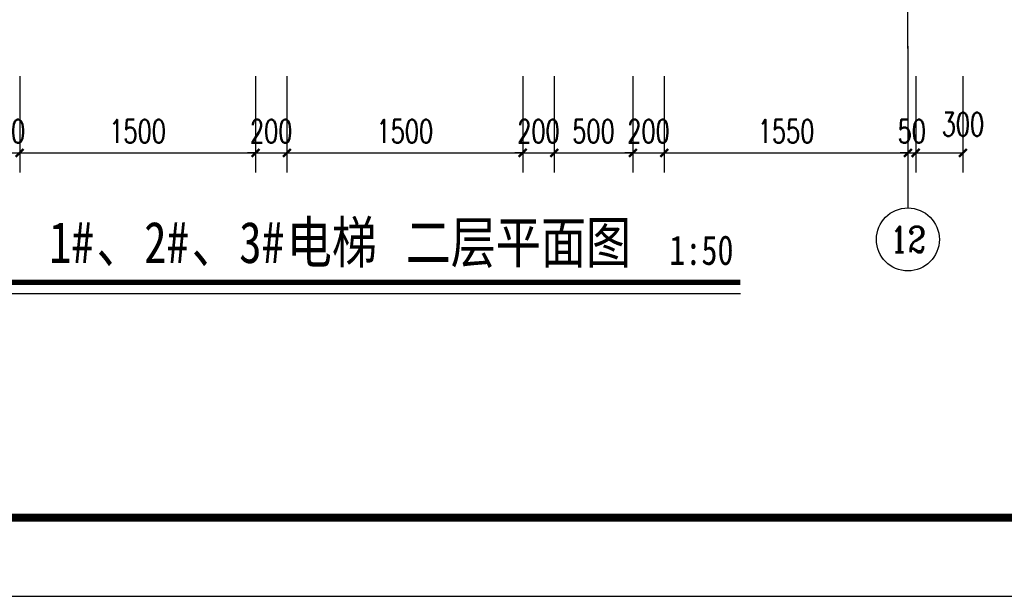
# Model space of a CAD drawing. Extents: x 797781 to 1255204, y 21234 to 1024248.
# Tile 876 of 1056: x 1184366 to 1190629, y 575313 to 578979. Entities that reach past the tile are written whole.
import ezdxf
from ezdxf.enums import TextEntityAlignment as Align

# ---------------------------------------------------------------- set-up
doc = ezdxf.new("R2010")
doc.units = 0
doc.header["$LTSCALE"] = 1000
doc.header["$MEASUREMENT"] = 0
doc.linetypes.add('230303生产综合楼-平面图_t8$0$DOTE', pattern=[2.42, 2, -0.2, 0.02, -0.2])
for name, color, linetype in [('230303生产综合楼-平面图_t8$0$AXIS', 3, 'Continuous'), ('230303生产综合楼-平面图_t8$0$AXIS_TEXT', 7, 'Continuous'), ('230303生产综合楼-平面图_t8$0$DIM_SYMB', 3, 'Continuous'), ('230303生产综合楼-平面图_t8$0$DOTE', 1, '230303生产综合楼-平面图_t8$0$DOTE'), ('AXIS_TEXT', 7, 'Continuous'), ('PUB_TEXT', 7, 'Continuous'), ('PUB_TITLE', 4, 'Continuous')]:
    doc.layers.add(name, color=color, linetype=linetype)
doc.styles.add('230303生产综合楼-平面图_t8$0$-黑体', font='simhei.ttf', dxfattribs={"width": 0.8})
doc.styles.add('230303生产综合楼-平面图_t8$0$_TCH_AXIS', font='COMPLEX', dxfattribs={"bigfont": 'GBCBIG'})
doc.styles.add('230303生产综合楼-平面图_T8$0$_TCH_DIM_T3', font='SIMPLEX', dxfattribs={"width": 0.705882, "bigfont": 'GBCBIG'})
doc.styles.add('COMPLEX', font='COMPLEX')
doc.dimstyles.new('230303生产综合楼-平面图_T8$0$_TCH_ARCH&&50', dxfattribs={"dimtxt": 148.75, "dimasz": 50, "dimexe": 125, "dimexo": 150, "dimgap": 63.125, "dimtad": 1, "dimdec": 0, "dimzin": 0, "dimdsep": 46, "dimtxsty": '230303生产综合楼-平面图_T8$0$_TCH_DIM_T3', "dimblk": '230303生产综合楼-平面图_t8$0$_ArchTick', "dimcen": 0.09, "dimclrt": 7, "dimazin": 2, "dimtfac": 1, "dimtdec": 0, "dimtix": 1, "dimtmove": 2, "dimatfit": 3, "dimfxl": 1, "dimtolj": 1, "dimtzin": 0, "dimarcsym": 0})

# ---------------------------------------------------------------- blocks, each defined once
blk = doc.blocks.new('230303生产综合楼-平面图_t8$0$_ArchTick')
at = {"color": 0, "linetype": 'ByBlock', "const_width": 0.3}
blk.add_lwpolyline([(-0.5, -0.5), (0.5, 0.5)], dxfattribs=at)
blk = doc.blocks.new('*D3831')
at = {"layer": '230303生产综合楼-平面图_t8$0$AXIS', "color": 0, "lineweight": -2, "transparency": 16777216}
for p, q in [((1184165.8, 578620.6), (1184165.8, 578007)), ((1184365.8, 578620.6), (1184365.8, 578007)), ((1184165.8, 578132), (1184115.8, 578132)), ((1184165.8, 578132), (1184365.8, 578132)), ((1184365.8, 578132), (1184415.8, 578132))]:
    blk.add_line(p, q, dxfattribs=at)
at = {"layer": 'Defpoints', "color": 0, "transparency": 16777216}
for p in [(1184165.8, 578770.6), (1184365.8, 578770.6), (1184365.8, 578132)]:
    blk.add_point(p, dxfattribs=at)
at = {"layer": '230303生产综合楼-平面图_t8$0$AXIS', "color": 0, "lineweight": -2, "transparency": 16777216, "xscale": 50, "yscale": 50, "zscale": 50}
blk.add_blockref('230303生产综合楼-平面图_t8$0$_ArchTick', (1184165.8, 578132), dxfattribs=at)
at = {"layer": '230303生产综合楼-平面图_t8$0$AXIS', "color": 0, "lineweight": -2, "transparency": 16777216, "xscale": 50, "yscale": 50, "zscale": 50, "rotation": 180}
blk.add_blockref('230303生产综合楼-平面图_t8$0$_ArchTick', (1184365.8, 578132), dxfattribs=at)
at = {"layer": '230303生产综合楼-平面图_t8$0$AXIS', "color": 7, "transparency": 16777216, "insert": (1184265.8, 578269.5), "char_height": 148.75, "attachment_point": 5, "style": '230303生产综合楼-平面图_T8$0$_TCH_DIM_T3'}
blk.add_mtext('\\A1;200', dxfattribs=at)
blk = doc.blocks.new('*D3832')
at = {"layer": '230303生产综合楼-平面图_t8$0$AXIS', "color": 0, "lineweight": -2, "transparency": 16777216}
for p, q in [((1184365.8, 578620.6), (1184365.8, 578007)), ((1185865.8, 578620.6), (1185865.8, 578007)), ((1184365.8, 578132), (1185865.8, 578132))]:
    blk.add_line(p, q, dxfattribs=at)
at = {"layer": 'Defpoints', "color": 0, "transparency": 16777216}
for p in [(1184365.8, 578770.6), (1185865.8, 578770.6), (1185865.8, 578132)]:
    blk.add_point(p, dxfattribs=at)
at = {"layer": '230303生产综合楼-平面图_t8$0$AXIS', "color": 0, "lineweight": -2, "transparency": 16777216, "xscale": 50, "yscale": 50, "zscale": 50, "rotation": 180}
blk.add_blockref('230303生产综合楼-平面图_t8$0$_ArchTick', (1184365.8, 578132), dxfattribs=at)
at = {"layer": '230303生产综合楼-平面图_t8$0$AXIS', "color": 0, "lineweight": -2, "transparency": 16777216, "xscale": 50, "yscale": 50, "zscale": 50}
blk.add_blockref('230303生产综合楼-平面图_t8$0$_ArchTick', (1185865.8, 578132), dxfattribs=at)
at = {"layer": '230303生产综合楼-平面图_t8$0$AXIS', "color": 7, "transparency": 16777216, "insert": (1185115.8, 578269.5), "char_height": 148.75, "attachment_point": 5, "style": '230303生产综合楼-平面图_T8$0$_TCH_DIM_T3'}
blk.add_mtext('\\A1;1500', dxfattribs=at)
blk = doc.blocks.new('*D3833')
at = {"layer": '230303生产综合楼-平面图_t8$0$AXIS', "color": 0, "lineweight": -2, "transparency": 16777216}
for p, q in [((1185865.8, 578620.6), (1185865.8, 578007)), ((1186065.8, 578620.6), (1186065.8, 578007)), ((1185865.8, 578132), (1185815.8, 578132)), ((1185865.8, 578132), (1186065.8, 578132)), ((1186065.8, 578132), (1186115.8, 578132))]:
    blk.add_line(p, q, dxfattribs=at)
at = {"layer": 'Defpoints', "color": 0, "transparency": 16777216}
for p in [(1185865.8, 578770.6), (1186065.8, 578770.6), (1186065.8, 578132)]:
    blk.add_point(p, dxfattribs=at)
at = {"layer": '230303生产综合楼-平面图_t8$0$AXIS', "color": 0, "lineweight": -2, "transparency": 16777216, "xscale": 50, "yscale": 50, "zscale": 50}
blk.add_blockref('230303生产综合楼-平面图_t8$0$_ArchTick', (1185865.8, 578132), dxfattribs=at)
at = {"layer": '230303生产综合楼-平面图_t8$0$AXIS', "color": 0, "lineweight": -2, "transparency": 16777216, "xscale": 50, "yscale": 50, "zscale": 50, "rotation": 180}
blk.add_blockref('230303生产综合楼-平面图_t8$0$_ArchTick', (1186065.8, 578132), dxfattribs=at)
at = {"layer": '230303生产综合楼-平面图_t8$0$AXIS', "color": 7, "transparency": 16777216, "insert": (1185965.8, 578269.5), "char_height": 148.75, "attachment_point": 5, "style": '230303生产综合楼-平面图_T8$0$_TCH_DIM_T3'}
blk.add_mtext('\\A1;200', dxfattribs=at)
blk = doc.blocks.new('*D3834')
at = {"layer": '230303生产综合楼-平面图_t8$0$AXIS', "color": 0, "lineweight": -2, "transparency": 16777216}
for p, q in [((1186065.8, 578620.6), (1186065.8, 578007)), ((1187565.8, 578620.6), (1187565.8, 578007)), ((1186065.8, 578132), (1187565.8, 578132))]:
    blk.add_line(p, q, dxfattribs=at)
at = {"layer": 'Defpoints', "color": 0, "transparency": 16777216}
for p in [(1186065.8, 578770.6), (1187565.8, 578770.6), (1187565.8, 578132)]:
    blk.add_point(p, dxfattribs=at)
at = {"layer": '230303生产综合楼-平面图_t8$0$AXIS', "color": 0, "lineweight": -2, "transparency": 16777216, "xscale": 50, "yscale": 50, "zscale": 50, "rotation": 180}
blk.add_blockref('230303生产综合楼-平面图_t8$0$_ArchTick', (1186065.8, 578132), dxfattribs=at)
at = {"layer": '230303生产综合楼-平面图_t8$0$AXIS', "color": 0, "lineweight": -2, "transparency": 16777216, "xscale": 50, "yscale": 50, "zscale": 50}
blk.add_blockref('230303生产综合楼-平面图_t8$0$_ArchTick', (1187565.8, 578132), dxfattribs=at)
at = {"layer": '230303生产综合楼-平面图_t8$0$AXIS', "color": 7, "transparency": 16777216, "insert": (1186815.8, 578269.5), "char_height": 148.75, "attachment_point": 5, "style": '230303生产综合楼-平面图_T8$0$_TCH_DIM_T3'}
blk.add_mtext('\\A1;1500', dxfattribs=at)
blk = doc.blocks.new('*D3835')
at = {"layer": '230303生产综合楼-平面图_t8$0$AXIS', "color": 0, "lineweight": -2, "transparency": 16777216}
for p, q in [((1187565.8, 578620.6), (1187565.8, 578007)), ((1187765.8, 578620.6), (1187765.8, 578007)), ((1187565.8, 578132), (1187515.8, 578132)), ((1187565.8, 578132), (1187765.8, 578132)), ((1187765.8, 578132), (1187815.8, 578132))]:
    blk.add_line(p, q, dxfattribs=at)
at = {"layer": 'Defpoints', "color": 0, "transparency": 16777216}
for p in [(1187565.8, 578770.6), (1187765.8, 578770.6), (1187765.8, 578132)]:
    blk.add_point(p, dxfattribs=at)
at = {"layer": '230303生产综合楼-平面图_t8$0$AXIS', "color": 0, "lineweight": -2, "transparency": 16777216, "xscale": 50, "yscale": 50, "zscale": 50}
blk.add_blockref('230303生产综合楼-平面图_t8$0$_ArchTick', (1187565.8, 578132), dxfattribs=at)
at = {"layer": '230303生产综合楼-平面图_t8$0$AXIS', "color": 0, "lineweight": -2, "transparency": 16777216, "xscale": 50, "yscale": 50, "zscale": 50, "rotation": 180}
blk.add_blockref('230303生产综合楼-平面图_t8$0$_ArchTick', (1187765.8, 578132), dxfattribs=at)
at = {"layer": '230303生产综合楼-平面图_t8$0$AXIS', "color": 7, "transparency": 16777216, "insert": (1187665.8, 578269.5), "char_height": 148.75, "attachment_point": 5, "style": '230303生产综合楼-平面图_T8$0$_TCH_DIM_T3'}
blk.add_mtext('\\A1;200', dxfattribs=at)
blk = doc.blocks.new('*D3836')
at = {"layer": '230303生产综合楼-平面图_t8$0$AXIS', "color": 0, "lineweight": -2, "transparency": 16777216}
for p, q in [((1187765.8, 578620.6), (1187765.8, 578007)), ((1188265.8, 578620.6), (1188265.8, 578007)), ((1187765.8, 578132), (1188265.8, 578132))]:
    blk.add_line(p, q, dxfattribs=at)
at = {"layer": 'Defpoints', "color": 0, "transparency": 16777216}
for p in [(1187765.8, 578770.6), (1188265.8, 578770.6), (1188265.8, 578132)]:
    blk.add_point(p, dxfattribs=at)
at = {"layer": '230303生产综合楼-平面图_t8$0$AXIS', "color": 0, "lineweight": -2, "transparency": 16777216, "xscale": 50, "yscale": 50, "zscale": 50, "rotation": 180}
blk.add_blockref('230303生产综合楼-平面图_t8$0$_ArchTick', (1187765.8, 578132), dxfattribs=at)
at = {"layer": '230303生产综合楼-平面图_t8$0$AXIS', "color": 0, "lineweight": -2, "transparency": 16777216, "xscale": 50, "yscale": 50, "zscale": 50}
blk.add_blockref('230303生产综合楼-平面图_t8$0$_ArchTick', (1188265.8, 578132), dxfattribs=at)
at = {"layer": '230303生产综合楼-平面图_t8$0$AXIS', "color": 7, "transparency": 16777216, "insert": (1188015.8, 578269.5), "char_height": 148.75, "attachment_point": 5, "style": '230303生产综合楼-平面图_T8$0$_TCH_DIM_T3'}
blk.add_mtext('\\A1;500', dxfattribs=at)
blk = doc.blocks.new('*D3837')
at = {"layer": '230303生产综合楼-平面图_t8$0$AXIS', "color": 0, "lineweight": -2, "transparency": 16777216}
for p, q in [((1188265.8, 578620.6), (1188265.8, 578007)), ((1188465.8, 578620.6), (1188465.8, 578007)), ((1188265.8, 578132), (1188215.8, 578132)), ((1188265.8, 578132), (1188465.8, 578132)), ((1188465.8, 578132), (1188515.8, 578132))]:
    blk.add_line(p, q, dxfattribs=at)
at = {"layer": 'Defpoints', "color": 0, "transparency": 16777216}
for p in [(1188265.8, 578770.6), (1188465.8, 578770.6), (1188465.8, 578132)]:
    blk.add_point(p, dxfattribs=at)
at = {"layer": '230303生产综合楼-平面图_t8$0$AXIS', "color": 0, "lineweight": -2, "transparency": 16777216, "xscale": 50, "yscale": 50, "zscale": 50}
blk.add_blockref('230303生产综合楼-平面图_t8$0$_ArchTick', (1188265.8, 578132), dxfattribs=at)
at = {"layer": '230303生产综合楼-平面图_t8$0$AXIS', "color": 0, "lineweight": -2, "transparency": 16777216, "xscale": 50, "yscale": 50, "zscale": 50, "rotation": 180}
blk.add_blockref('230303生产综合楼-平面图_t8$0$_ArchTick', (1188465.8, 578132), dxfattribs=at)
at = {"layer": '230303生产综合楼-平面图_t8$0$AXIS', "color": 7, "transparency": 16777216, "insert": (1188365.8, 578269.5), "char_height": 148.75, "attachment_point": 5, "style": '230303生产综合楼-平面图_T8$0$_TCH_DIM_T3'}
blk.add_mtext('\\A1;200', dxfattribs=at)
blk = doc.blocks.new('*D3838')
at = {"layer": '230303生产综合楼-平面图_t8$0$AXIS', "color": 0, "lineweight": -2, "transparency": 16777216}
for p, q in [((1188465.8, 578620.6), (1188465.8, 578007)), ((1190015.8, 578620.6), (1190015.8, 578007)), ((1188465.8, 578132), (1190015.8, 578132))]:
    blk.add_line(p, q, dxfattribs=at)
at = {"layer": 'Defpoints', "color": 0, "transparency": 16777216}
for p in [(1188465.8, 578770.6), (1190015.8, 578770.6), (1190015.8, 578132)]:
    blk.add_point(p, dxfattribs=at)
at = {"layer": '230303生产综合楼-平面图_t8$0$AXIS', "color": 0, "lineweight": -2, "transparency": 16777216, "xscale": 50, "yscale": 50, "zscale": 50, "rotation": 180}
blk.add_blockref('230303生产综合楼-平面图_t8$0$_ArchTick', (1188465.8, 578132), dxfattribs=at)
at = {"layer": '230303生产综合楼-平面图_t8$0$AXIS', "color": 0, "lineweight": -2, "transparency": 16777216, "xscale": 50, "yscale": 50, "zscale": 50}
blk.add_blockref('230303生产综合楼-平面图_t8$0$_ArchTick', (1190015.8, 578132), dxfattribs=at)
at = {"layer": '230303生产综合楼-平面图_t8$0$AXIS', "color": 7, "transparency": 16777216, "insert": (1189240.8, 578269.5), "char_height": 148.75, "attachment_point": 5, "style": '230303生产综合楼-平面图_T8$0$_TCH_DIM_T3'}
blk.add_mtext('\\A1;1550', dxfattribs=at)
blk = doc.blocks.new('*D3839')
at = {"layer": '230303生产综合楼-平面图_t8$0$AXIS', "color": 0, "lineweight": -2, "transparency": 16777216}
for p, q in [((1190015.8, 578620.6), (1190015.8, 578007)), ((1190065.8, 578620.6), (1190065.8, 578007)), ((1190015.8, 578132), (1189965.8, 578132)), ((1190015.8, 578132), (1190065.8, 578132)), ((1190065.8, 578132), (1190115.8, 578132))]:
    blk.add_line(p, q, dxfattribs=at)
at = {"layer": 'Defpoints', "color": 0, "transparency": 16777216}
for p in [(1190015.8, 578770.6), (1190065.8, 578770.6), (1190065.8, 578132)]:
    blk.add_point(p, dxfattribs=at)
at = {"layer": '230303生产综合楼-平面图_t8$0$AXIS', "color": 0, "lineweight": -2, "transparency": 16777216, "xscale": 50, "yscale": 50, "zscale": 50}
blk.add_blockref('230303生产综合楼-平面图_t8$0$_ArchTick', (1190015.8, 578132), dxfattribs=at)
at = {"layer": '230303生产综合楼-平面图_t8$0$AXIS', "color": 0, "lineweight": -2, "transparency": 16777216, "xscale": 50, "yscale": 50, "zscale": 50, "rotation": 180}
blk.add_blockref('230303生产综合楼-平面图_t8$0$_ArchTick', (1190065.8, 578132), dxfattribs=at)
at = {"layer": '230303生产综合楼-平面图_t8$0$AXIS', "color": 7, "transparency": 16777216, "insert": (1190040.8, 578269.5), "char_height": 148.75, "attachment_point": 5, "style": '230303生产综合楼-平面图_T8$0$_TCH_DIM_T3'}
blk.add_mtext('\\A1;50', dxfattribs=at)
blk = doc.blocks.new('*D3840')
at = {"layer": '230303生产综合楼-平面图_t8$0$AXIS', "color": 0, "lineweight": -2, "transparency": 16777216}
for p, q in [((1190065.8, 578620.6), (1190065.8, 578007)), ((1190365.8, 578620.6), (1190365.8, 578007)), ((1190065.8, 578132), (1190365.8, 578132))]:
    blk.add_line(p, q, dxfattribs=at)
at = {"layer": 'Defpoints', "color": 0, "transparency": 16777216}
for p in [(1190065.8, 578770.6), (1190365.8, 578770.6), (1190365.8, 578132)]:
    blk.add_point(p, dxfattribs=at)
at = {"layer": '230303生产综合楼-平面图_t8$0$AXIS', "color": 0, "lineweight": -2, "transparency": 16777216, "xscale": 50, "yscale": 50, "zscale": 50, "rotation": 180}
blk.add_blockref('230303生产综合楼-平面图_t8$0$_ArchTick', (1190065.8, 578132), dxfattribs=at)
at = {"layer": '230303生产综合楼-平面图_t8$0$AXIS', "color": 0, "lineweight": -2, "transparency": 16777216, "xscale": 50, "yscale": 50, "zscale": 50}
blk.add_blockref('230303生产综合楼-平面图_t8$0$_ArchTick', (1190365.8, 578132), dxfattribs=at)
at = {"layer": '230303生产综合楼-平面图_t8$0$AXIS', "color": 7, "transparency": 16777216, "insert": (1190365.8, 578313.8), "char_height": 148.75, "attachment_point": 5, "style": '230303生产综合楼-平面图_T8$0$_TCH_DIM_T3'}
blk.add_mtext('\\A1;300', dxfattribs=at)
blk = doc.blocks.new('_AXISO')
blk.add_circle((0, 0), 0.5)
at = {"layer": 'AXIS_TEXT', "style": 'COMPLEX', "width": 1.041667}
blk.add_attdef('A', text='', height=0.56, dxfattribs=at).set_placement((-0.25, -0.28), (0.25, -0.28), align=Align.FIT)

msp = doc.modelspace()

# ---------------------------------------------------------------- linework, layer by layer
at = {"layer": '230303生产综合楼-平面图_t8$0$AXIS'}
msp.add_line((1190015.8, 578810.9), (1190015.8, 577782), dxfattribs=at)
at = {"layer": '230303生产综合楼-平面图_t8$0$DIM_SYMB', "const_width": 35}
msp.add_lwpolyline([(1183342.5, 577308.8), (1188950.5, 577308.8)], dxfattribs=at)
at = {"layer": '230303生产综合楼-平面图_t8$0$DIM_SYMB'}
msp.add_lwpolyline([(1183342.5, 577238.8), (1188950.5, 577238.8)], dxfattribs=at)
at = {"layer": '230303生产综合楼-平面图_t8$0$DOTE'}
msp.add_line((1190015.8, 578796.5), (1190015.8, 588606.2), dxfattribs=at)
at = {"layer": 'PUB_TITLE'}
msp.add_lwpolyline([(1146159.4, 575313.1), (1198709.4, 575313.1), (1198709.4, 605013.1), (1146159.4, 605013.1)], close=True, dxfattribs=at)
at = {"layer": 'PUB_TITLE', "const_width": 50}
msp.add_lwpolyline([(1146904.2, 575813.1), (1197704.2, 575813.1), (1197704.2, 604513.1), (1146904.2, 604513.1)], close=True, dxfattribs=at)

# ---------------------------------------------------------------- block references
at = {"layer": '230303生产综合楼-平面图_t8$0$AXIS'}
ref = msp.add_blockref('_AXISO', (1190015.8, 577582), dxfattribs=dict(at, xscale=400, yscale=400, zscale=400))
ref.add_attrib('A', '12', dxfattribs={"layer": '230303生产综合楼-平面图_t8$0$AXIS_TEXT', "ltscale": 2, "height": 164.22, "style": '230303生产综合楼-平面图_t8$0$_TCH_AXIS'}).set_placement((1189902.4, 577499.9), (1190129.2, 577499.9), align=Align.FIT)

# ---------------------------------------------------------------- texts
at = {"layer": 'PUB_TEXT', "style": '230303生产综合楼-平面图_t8$0$-黑体', "width": 0.8}
for s, height, p in [('电梯', 262.87, (1186064.5, 577432)), ('1#', 262.87, (1184552.3, 577432)), ('2#', 262.87, (1185157.2, 577432)), ('3#', 262.87, (1185762.1, 577432)), ('二层平面图', 262.87, (1186820.7, 577432)), ('1:50', 187.76, (1188498, 577420.1)), ('、', 262.9, (1184854.8, 577432)), ('、', 262.9, (1185459.7, 577432))]:
    msp.add_text(s, height=height, dxfattribs=at).set_placement(p)

# ---------------------------------------------------------------- dimensions: what is measured, and where the dimension line sits
at = {"layer": '230303生产综合楼-平面图_t8$0$AXIS'}
for p1, p2, picture, middle in [((1184165.8, 578770.6), (1184365.8, 578770.6), '*D3831', (1184265.8, 578269.5)), ((1184365.8, 578770.6), (1185865.8, 578770.6), '*D3832', (1185115.8, 578269.5)), ((1185865.8, 578770.6), (1186065.8, 578770.6), '*D3833', (1185965.8, 578269.5)), ((1186065.8, 578770.6), (1187565.8, 578770.6), '*D3834', (1186815.8, 578269.5)), ((1187565.8, 578770.6), (1187765.8, 578770.6), '*D3835', (1187665.8, 578269.5)), ((1187765.8, 578770.6), (1188265.8, 578770.6), '*D3836', (1188015.8, 578269.5)), ((1188265.8, 578770.6), (1188465.8, 578770.6), '*D3837', (1188365.8, 578269.5)), ((1188465.8, 578770.6), (1190015.8, 578770.6), '*D3838', (1189240.8, 578269.5)), ((1190015.8, 578770.6), (1190065.8, 578770.6), '*D3839', (1190040.8, 578269.5))]:
    dim = msp.add_aligned_dim(p1=p1, p2=p2, distance=-638.7, dimstyle='230303生产综合楼-平面图_T8$0$_TCH_ARCH&&50', dxfattribs=at)
    dim.commit()
    dim.dimension.update_dxf_attribs({"geometry": picture, "text_midpoint": middle})
dim = msp.add_linear_dim(base=(1190365.8, 578132), p1=(1190065.8, 578770.6), p2=(1190365.8, 578770.6), angle=0, dimstyle='230303生产综合楼-平面图_T8$0$_TCH_ARCH&&50', dxfattribs=at)
dim.commit()
dim.dimension.update_dxf_attribs({"geometry": '*D3840', "text_midpoint": (1190365.8, 578313.8), "dimtype": 161})

doc.saveas('drawing.dxf')
